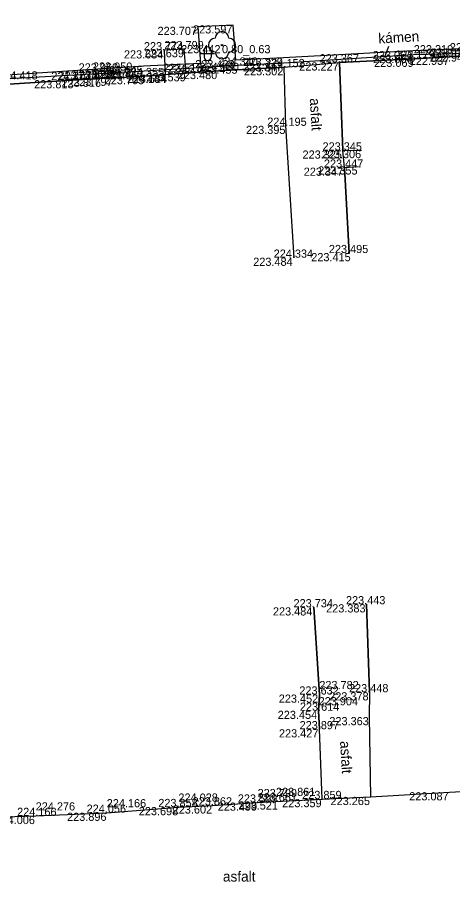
# Model space of a CAD drawing. Extents: x -599516 to -599132, y -1163668 to -1163119.
# Drawn here: x -599340.75 to -599324.73, y -1163334.91 to -1163303.13 of the extents above; entities that cross this region are included whole.
import ezdxf

# ---------------------------------------------------------------- set-up
doc = ezdxf.new("R2010")
doc.units = 0
for name, color, linetype in [('Bod-oznac1', 7, 'Continuous'), ('Bod-oznac2', 7, 'Continuous'), ('Bod-oznac3', 7, 'Continuous'), ('Bod-vyska1', 7, 'Continuous'), ('Bod-vyska2', 7, 'Continuous'), ('Bod-vyska3', 7, 'Continuous'), ('Z_cela-hrobu-dolni-linie', 7, 'Continuous'), ('Z_cela-hrobu-horni-linie', 7, 'Continuous'), ('Z_chodnik', 7, 'Continuous'), ('Z_komunikace', 7, 'Continuous'), ('Z_kultury-znacky', 7, 'Continuous'), ('Z_obvod-kmene-spodek-ve-vysce1_2m', 7, 'Continuous'), ('Z_popis-budov-povrchu', 7, 'Continuous'), ('Z_stromy-kere', 7, 'Continuous'), ('Z_vol-lin-odkazova-cara', 7, 'Continuous'), ('Z_zpevnene-plochy', 7, 'Continuous')]:
    doc.layers.add(name, color=color, linetype=linetype)

msp = doc.modelspace()

# ---------------------------------------------------------------- linework, layer by layer
at = {"layer": 'Bod-oznac1'}
for p, q in [((-599334.104, -1163303.477), (-599334.104, -1163303.477)), ((-599332.81, -1163303.421), (-599332.81, -1163303.421)), ((-599333.216, -1163304.149), (-599333.216, -1163304.149)), ((-599335.342, -1163304.341), (-599335.342, -1163304.341)), ((-599334.608, -1163304.298), (-599334.608, -1163304.298)), ((-599326.189, -1163304.366), (-599326.189, -1163304.366)), ((-599326.173, -1163304.513), (-599326.173, -1163304.513)), ((-599334.01, -1163304.832), (-599334.01, -1163304.832)), ((-599332.709, -1163304.704), (-599332.709, -1163304.704)), ((-599330.958, -1163304.622), (-599330.958, -1163304.622)), ((-599330.953, -1163304.812), (-599330.953, -1163304.812)), ((-599328.889, -1163304.784), (-599328.889, -1163304.784)), ((-599326.159, -1163304.651), (-599326.159, -1163304.651)), ((-599324.833, -1163304.576), (-599324.833, -1163304.576)), ((-599337.764, -1163305.12), (-599337.764, -1163305.12)), ((-599337.233, -1163305.088), (-599337.233, -1163305.088)), ((-599336.104, -1163304.919), (-599336.104, -1163304.919)), ((-599336.083, -1163305.104), (-599336.083, -1163305.104)), ((-599333.35, -1163305.1), (-599333.35, -1163305.1)), ((-599332.603, -1163304.903), (-599332.603, -1163304.903)), ((-599330.929, -1163304.963), (-599330.929, -1163304.963)), ((-599338.751, -1163305.439), (-599338.751, -1163305.439)), ((-599337.752, -1163305.383), (-599337.752, -1163305.383)), ((-599337.219, -1163305.353), (-599337.219, -1163305.353)), ((-599336.05, -1163305.288), (-599336.05, -1163305.288)), ((-599335.311, -1163305.236), (-599335.311, -1163305.236)), ((-599335.311, -1163305.242), (-599335.311, -1163305.242)), ((-599334.531, -1163305.181), (-599334.531, -1163305.181)), ((-599330.861, -1163307.118), (-599330.861, -1163307.118)), ((-599328.078, -1163308.009), (-599328.078, -1163308.009)), ((-599328.771, -1163308.025), (-599328.771, -1163308.025)), ((-599328.713, -1163308.655), (-599328.713, -1163308.655)), ((-599328.195, -1163308.609), (-599328.195, -1163308.609)), ((-599328.542, -1163311.797), (-599328.542, -1163311.797)), ((-599330.563, -1163311.967), (-599330.563, -1163311.967)), ((-599329.837, -1163324.823), (-599329.837, -1163324.823)), ((-599327.902, -1163324.711), (-599327.902, -1163324.711)), ((-599329.634, -1163328.031), (-599329.634, -1163328.031)), ((-599327.789, -1163327.946), (-599327.789, -1163327.946)), ((-599329.661, -1163328.627), (-599329.661, -1163328.627)), ((-599327.795, -1163328.858), (-599327.795, -1163328.858)), ((-599329.624, -1163329.306), (-599329.624, -1163329.306)), ((-599327.751, -1163331.794), (-599327.751, -1163331.794)), ((-599324.846, -1163331.622), (-599324.846, -1163331.622)), ((-599334.819, -1163332.168), (-599334.819, -1163332.168)), ((-599333.562, -1163332.107), (-599333.562, -1163332.107)), ((-599331.905, -1163332.002), (-599331.905, -1163332.002)), ((-599331.23, -1163331.959), (-599331.23, -1163331.959)), ((-599329.53, -1163331.872), (-599329.53, -1163331.872)), ((-599340.072, -1163332.494), (-599340.072, -1163332.494)), ((-599337.458, -1163332.376), (-599337.458, -1163332.376))]:
    msp.add_line(p, q, dxfattribs=at)
at = {"layer": 'Bod-oznac2'}
for p, q in [((-599335.342, -1163304.341), (-599335.342, -1163304.341)), ((-599334.608, -1163304.298), (-599334.608, -1163304.298)), ((-599328.889, -1163304.784), (-599328.889, -1163304.784)), ((-599326.159, -1163304.651), (-599326.159, -1163304.651)), ((-599324.833, -1163304.576), (-599324.833, -1163304.576)), ((-599337.764, -1163305.12), (-599337.764, -1163305.12)), ((-599337.233, -1163305.088), (-599337.233, -1163305.088)), ((-599333.35, -1163305.1), (-599333.35, -1163305.1)), ((-599330.929, -1163304.963), (-599330.929, -1163304.963)), ((-599338.751, -1163305.439), (-599338.751, -1163305.439)), ((-599337.752, -1163305.383), (-599337.752, -1163305.383)), ((-599337.219, -1163305.353), (-599337.219, -1163305.353)), ((-599336.05, -1163305.288), (-599336.05, -1163305.288)), ((-599334.531, -1163305.181), (-599334.531, -1163305.181)), ((-599330.861, -1163307.118), (-599330.861, -1163307.118)), ((-599328.771, -1163308.025), (-599328.771, -1163308.025)), ((-599328.713, -1163308.655), (-599328.713, -1163308.655)), ((-599328.542, -1163311.797), (-599328.542, -1163311.797)), ((-599330.563, -1163311.967), (-599330.563, -1163311.967)), ((-599329.837, -1163324.823), (-599329.837, -1163324.823)), ((-599327.902, -1163324.711), (-599327.902, -1163324.711)), ((-599329.634, -1163328.031), (-599329.634, -1163328.031)), ((-599327.789, -1163327.946), (-599327.789, -1163327.946)), ((-599329.661, -1163328.627), (-599329.661, -1163328.627)), ((-599329.624, -1163329.306), (-599329.624, -1163329.306)), ((-599334.819, -1163332.168), (-599334.819, -1163332.168)), ((-599333.562, -1163332.107), (-599333.562, -1163332.107)), ((-599331.905, -1163332.002), (-599331.905, -1163332.002)), ((-599331.23, -1163331.959), (-599331.23, -1163331.959)), ((-599329.53, -1163331.872), (-599329.53, -1163331.872)), ((-599340.072, -1163332.494), (-599340.072, -1163332.494)), ((-599337.458, -1163332.376), (-599337.458, -1163332.376))]:
    msp.add_line(p, q, dxfattribs=at)
at = {"layer": 'Bod-oznac3'}
for p, q in [((-599326.159, -1163304.651), (-599326.159, -1163304.651)), ((-599324.833, -1163304.576), (-599324.833, -1163304.576)), ((-599333.35, -1163305.1), (-599333.35, -1163305.1)), ((-599329.634, -1163328.031), (-599329.634, -1163328.031)), ((-599329.661, -1163328.627), (-599329.661, -1163328.627)), ((-599334.819, -1163332.168), (-599334.819, -1163332.168)), ((-599331.905, -1163332.002), (-599331.905, -1163332.002)), ((-599331.23, -1163331.959), (-599331.23, -1163331.959)), ((-599340.072, -1163332.494), (-599340.072, -1163332.494)), ((-599337.458, -1163332.376), (-599337.458, -1163332.376))]:
    msp.add_line(p, q, dxfattribs=at)
at = {"layer": 'Z_cela-hrobu-dolni-linie'}
for points in [[(-599350.845, -1163306.077), (-599349.149, -1163305.988), (-599348.56, -1163305.944), (-599346.878, -1163305.868), (-599341.45, -1163305.612), (-599338.751, -1163305.439), (-599337.752, -1163305.383), (-599337.219, -1163305.353), (-599336.05, -1163305.288), (-599335.311, -1163305.236), (-599334.531, -1163305.181), (-599333.35, -1163305.1), (-599330.929, -1163304.963), (-599328.889, -1163304.784), (-599326.159, -1163304.651), (-599324.833, -1163304.576), (-599322.159, -1163304.482), (-599319.694, -1163304.324), (-599317.035, -1163304.156), (-599314.414, -1163304.021), (-599311.863, -1163303.863), (-599309.018, -1163303.604)], [(-599328.771, -1163308.025), (-599328.078, -1163308.009)], [(-599328.713, -1163308.655), (-599328.195, -1163308.609)]]:
    msp.add_lwpolyline(points, dxfattribs=at)
at = {"layer": 'Z_cela-hrobu-horni-linie'}
for p, q in [((-599328.713, -1163308.655), (-599328.542, -1163311.797)), ((-599327.789, -1163327.946), (-599327.902, -1163324.711))]:
    msp.add_line(p, q, dxfattribs=at)
for points in [[(-599308.667, -1163310.659), (-599308.823, -1163307.423), (-599308.823, -1163307.423), (-599309.018, -1163303.604), (-599311.863, -1163303.863), (-599311.863, -1163303.863), (-599314.414, -1163304.021), (-599314.414, -1163304.021), (-599317.035, -1163304.156), (-599317.035, -1163304.156), (-599319.694, -1163304.324), (-599319.694, -1163304.324), (-599322.159, -1163304.482), (-599322.159, -1163304.482), (-599324.833, -1163304.576), (-599324.833, -1163304.576), (-599326.159, -1163304.651), (-599326.159, -1163304.651), (-599328.889, -1163304.784), (-599328.771, -1163308.025)], [(-599330.563, -1163311.967), (-599330.861, -1163307.118), (-599330.929, -1163304.963), (-599333.35, -1163305.1), (-599333.35, -1163305.1), (-599336.05, -1163305.288), (-599338.751, -1163305.439), (-599341.45, -1163305.612), (-599341.45, -1163305.612), (-599346.878, -1163305.868), (-599346.878, -1163305.868), (-599348.56, -1163305.944), (-599348.56, -1163305.944), (-599349.149, -1163305.988), (-599349.149, -1163305.988), (-599350.845, -1163306.077)], [(-599329.624, -1163329.306), (-599329.661, -1163328.627), (-599329.661, -1163328.627), (-599329.634, -1163328.031), (-599329.634, -1163328.031), (-599329.837, -1163324.823)], [(-599342.796, -1163332.576), (-599340.072, -1163332.494), (-599340.072, -1163332.494), (-599337.458, -1163332.376), (-599337.458, -1163332.376), (-599334.819, -1163332.168), (-599334.819, -1163332.168), (-599333.562, -1163332.107), (-599331.905, -1163332.002), (-599331.905, -1163332.002), (-599331.23, -1163331.959), (-599331.23, -1163331.959), (-599329.53, -1163331.872), (-599329.624, -1163329.306)]]:
    msp.add_lwpolyline(points, dxfattribs=at)
at = {"layer": 'Z_chodnik'}
for points in [[(-599328.542, -1163311.797), (-599328.713, -1163308.655), (-599328.771, -1163308.025), (-599328.889, -1163304.784)], [(-599330.563, -1163311.967), (-599330.861, -1163307.118), (-599330.929, -1163304.963)], [(-599329.837, -1163324.823), (-599329.634, -1163328.031), (-599329.661, -1163328.627), (-599329.624, -1163329.306)], [(-599327.902, -1163324.711), (-599327.789, -1163327.946), (-599327.795, -1163328.858)], [(-599327.795, -1163328.858), (-599327.751, -1163331.794)], [(-599329.53, -1163331.872), (-599329.624, -1163329.306)]]:
    msp.add_lwpolyline(points, dxfattribs=at)
at = {"layer": 'Z_komunikace'}
for points in [[(-599321.172, -1163303.676), (-599321.761, -1163303.226), (-599321.941, -1163303.127), (-599322.138, -1163303.173), (-599322.229, -1163303.353), (-599322.248, -1163303.827), (-599322.365, -1163304.261), (-599324.114, -1163304.278), (-599326.189, -1163304.366), (-599330.958, -1163304.622), (-599332.709, -1163304.704)], [(-599332.709, -1163304.704), (-599332.81, -1163303.421), (-599334.104, -1163303.477), (-599334.01, -1163304.832), (-599336.104, -1163304.919), (-599342.634, -1163305.348), (-599343.087, -1163304.07), (-599343.782, -1163303.881), (-599344.163, -1163304.23), (-599344.453, -1163305.117), (-599344.355, -1163305.427), (-599350.841, -1163305.773), (-599354.211, -1163306.014), (-599354.276, -1163304.729), (-599355.618, -1163304.84), (-599355.563, -1163305.669), (-599355.548, -1163306.028), (-599359.31, -1163306.522)], [(-599327.751, -1163331.794), (-599324.846, -1163331.622), (-599322.187, -1163331.467), (-599319.503, -1163331.328), (-599318.212, -1163331.262), (-599316.942, -1163331.194), (-599314.274, -1163331.061), (-599313.026, -1163330.946), (-599310.284, -1163330.811), (-599309.334, -1163330.774), (-599308.627, -1163330.739), (-599307.702, -1163330.691)], [(-599329.53, -1163331.872), (-599327.751, -1163331.794)], [(-599357.925, -1163333.456), (-599354.685, -1163333.254), (-599353.971, -1163333.092), (-599350.88, -1163332.908), (-599349.413, -1163332.939), (-599346.614, -1163332.803), (-599345.409, -1163332.737), (-599344.289, -1163332.669), (-599344.266, -1163332.811), (-599343.823, -1163332.782), (-599343.812, -1163332.639), (-599342.796, -1163332.576), (-599340.072, -1163332.494), (-599337.458, -1163332.376), (-599334.819, -1163332.168), (-599333.562, -1163332.107), (-599331.905, -1163332.002), (-599331.23, -1163331.959), (-599329.53, -1163331.872)]]:
    msp.add_lwpolyline(points, dxfattribs=at)
at = {"layer": 'Z_kultury-znacky'}
for p, q in [((-599333.995, -1163304.464), (-599333.495, -1163304.464)), ((-599333.87, -1163304.339), (-599333.87, -1163304.589)), ((-599333.62, -1163304.339), (-599333.62, -1163304.589))]:
    msp.add_line(p, q, dxfattribs=at)
for centre, start, end in [((-599333.745, -1163304.34), 0, 180), ((-599333.745, -1163304.59), 180, 0)]:
    msp.add_arc(centre, 0.125, start, end, dxfattribs=at)
at = {"layer": 'Z_stromy-kere'}
msp.add_circle((-599333.216, -1163304.149), 0.025, dxfattribs=at)
for centre, start, end in [((-599333.216, -1163303.899), 0, 180), ((-599333.466, -1163304.149), 90, 270), ((-599332.966, -1163304.149), 270, 90), ((-599333.216, -1163304.399), 180, 0)]:
    msp.add_arc(centre, 0.25, start, end, dxfattribs=at)
at = {"layer": 'Z_vol-lin-odkazova-cara'}
msp.add_line((-599327.226, -1163304.579), (-599327.08, -1163304.183), dxfattribs=at)
at = {"layer": 'Z_zpevnene-plochy'}
for points in [[(-599308.761, -1163303.524), (-599311.865, -1163303.682), (-599319.71, -1163304.17), (-599322.14, -1163304.407), (-599324.091, -1163304.456), (-599326.173, -1163304.513), (-599330.953, -1163304.812), (-599332.603, -1163304.903)], [(-599334.531, -1163305.181), (-599334.608, -1163304.298), (-599335.342, -1163304.341), (-599335.311, -1163305.242)], [(-599334.531, -1163305.181), (-599334.608, -1163304.298), (-599335.342, -1163304.341), (-599335.311, -1163305.236)], [(-599332.603, -1163304.903), (-599336.083, -1163305.104), (-599341.457, -1163305.418), (-599344.376, -1163305.596), (-599350.836, -1163305.916), (-599352.382, -1163305.979), (-599352.361, -1163306.112)], [(-599337.752, -1163305.383), (-599337.764, -1163305.12), (-599337.233, -1163305.088), (-599337.219, -1163305.353)], [(-599337.219, -1163305.353), (-599337.233, -1163305.088), (-599337.764, -1163305.12), (-599337.752, -1163305.383)]]:
    msp.add_lwpolyline(points, dxfattribs=at)

# ---------------------------------------------------------------- texts
at = {"layer": 'Bod-vyska1'}
for s, p in [('223.707', (-599335.587, -1163303.777)), ('223.597', (-599334.282, -1163303.721)), ('223.442', (-599334.72, -1163304.449)), ('223.684', (-599336.824, -1163304.641)), ('223.639', (-599336.067, -1163304.598)), ('223.064', (-599327.669, -1163304.666)), ('223.064', (-599327.653, -1163304.813)), ('222.929', (-599325.573, -1163304.578)), ('222.943', (-599325.572, -1163304.756)), ('223.513', (-599335.388, -1163305.132)), ('223.428', (-599334.202, -1163305.004)), ('223.347', (-599332.448, -1163305.112)), ('223.329', (-599332.428, -1163304.922)), ('223.227', (-599330.372, -1163305.084)), ('223.069', (-599327.616, -1163304.951)), ('222.937', (-599326.305, -1163304.876)), ('223.670', (-599339.234, -1163305.42)), ('223.620', (-599338.701, -1163305.388)), ('223.645', (-599337.585, -1163305.219)), ('223.657', (-599337.555, -1163305.404)), ('223.480', (-599334.841, -1163305.4)), ('223.455', (-599334.096, -1163305.203)), ('223.302', (-599332.409, -1163305.263)), ('223.813', (-599340.129, -1163305.739)), ('223.816', (-599339.118, -1163305.683)), ('223.797', (-599338.693, -1163305.653)), ('223.705', (-599337.531, -1163305.588)), ('224.184', (-599336.711, -1163305.542)), ('223.614', (-599336.689, -1163305.536)), ('223.539', (-599336.001, -1163305.481)), ('223.395', (-599332.331, -1163307.418)), ('223.325', (-599330.253, -1163308.325)), ('223.306', (-599329.546, -1163308.309)), ('223.347', (-599330.208, -1163308.955)), ('223.355', (-599329.677, -1163308.909)), ('223.415', (-599329.931, -1163312.097)), ('223.484', (-599332.067, -1163312.267)), ('223.484', (-599331.341, -1163325.123)), ('223.383', (-599329.384, -1163325.011)), ('223.452', (-599331.127, -1163328.331)), ('223.378', (-599329.272, -1163328.246)), ('223.454', (-599331.165, -1163328.927)), ('223.363', (-599329.265, -1163329.158)), ('223.427', (-599331.119, -1163329.606)), ('223.265', (-599329.221, -1163332.094)), ('223.087', (-599326.327, -1163331.922)), ('223.698', (-599336.278, -1163332.468)), ('223.602', (-599335.03, -1163332.407)), ('223.499', (-599333.375, -1163332.302)), ('223.521', (-599332.608, -1163332.259)), ('223.359', (-599331, -1163332.172)), ('224.006', (-599341.55, -1163332.794)), ('223.896', (-599338.917, -1163332.676))]:
    msp.add_text(s, height=0.3, dxfattribs=at).set_placement(p)
at = {"layer": 'Bod-vyska2'}
for s, p in [('223.774', (-599336.09, -1163304.341)), ('223.799', (-599335.338, -1163304.298)), ('223.367', (-599329.625, -1163304.784)), ('223.179', (-599326.843, -1163304.651)), ('223.107', (-599325.522, -1163304.576)), ('223.960', (-599338.492, -1163305.12)), ('223.950', (-599337.967, -1163305.088)), ('224.180', (-599334.044, -1163305.1)), ('224.152', (-599331.623, -1163304.963)), ('224.373', (-599339.498, -1163305.439)), ('223.976', (-599338.482, -1163305.383)), ('223.977', (-599337.956, -1163305.353)), ('224.355', (-599336.796, -1163305.288)), ('224.219', (-599335.22, -1163305.181)), ('224.195', (-599331.55, -1163307.118)), ('223.345', (-599329.517, -1163308.025)), ('223.447', (-599329.466, -1163308.655)), ('223.495', (-599329.283, -1163311.797)), ('224.334', (-599331.315, -1163311.967)), ('223.734', (-599330.584, -1163324.823)), ('223.443', (-599328.654, -1163324.711)), ('223.632', (-599330.369, -1163328.031)), ('223.448', (-599328.541, -1163327.946)), ('223.614', (-599330.35, -1163328.627)), ('223.897', (-599330.36, -1163329.306)), ('223.862', (-599334.297, -1163332.107)), ('223.599', (-599332.634, -1163332.002)), ('223.661', (-599331.907, -1163331.959)), ('223.859', (-599330.265, -1163331.872)), ('224.056', (-599338.198, -1163332.376)), ('223.858', (-599335.56, -1163332.168)), ('224.166', (-599340.755, -1163332.494))]:
    msp.add_text(s, height=0.3, dxfattribs=at).set_placement(p)
at = {"layer": 'Bod-vyska3'}
for s, p in [('223.319', (-599326.159, -1163304.451)), ('223.167', (-599324.833, -1163304.376)), ('224.340', (-599333.35, -1163304.9)), ('224.418', (-599341.45, -1163305.412)), ('223.782', (-599329.634, -1163327.831)), ('223.904', (-599329.661, -1163328.427)), ('223.799', (-599331.905, -1163331.802)), ('223.861', (-599331.23, -1163331.759)), ('224.028', (-599334.819, -1163331.968)), ('224.276', (-599340.072, -1163332.294)), ('224.166', (-599337.458, -1163332.176))]:
    msp.add_text(s, height=0.3, dxfattribs=at).set_placement(p)
at = {"layer": 'Z_obvod-kmene-spodek-ve-vysce1_2m'}
msp.add_text('0.80_0.63', height=0.3, dxfattribs=at).set_placement((-599333.216, -1163304.449))
at = {"layer": 'Z_popis-budov-povrchu'}
for s, rotation, p in [('kámen', 3.4503, (-599327.452, -1163304.095)), ('asfalt', 273.4503, (-599329.986, -1163306.11)), ('asfalt', 273.4503, (-599328.873, -1163329.749))]:
    msp.add_text(s, height=0.375, rotation=rotation, dxfattribs=at).set_placement(p)
msp.add_text('asfalt', height=0.375, dxfattribs=at).set_placement((-599333.182, -1163334.907))

doc.saveas('drawing.dxf')
